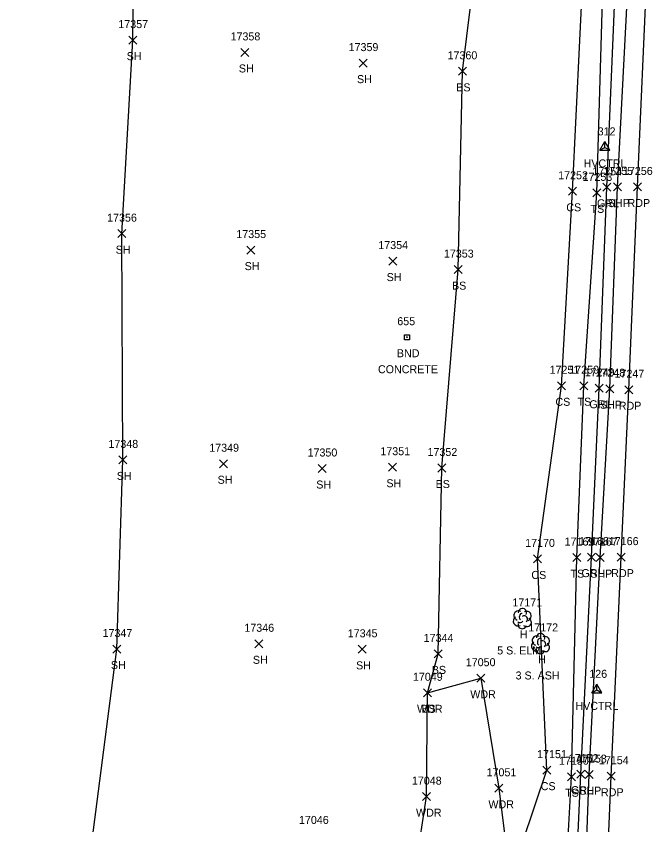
# Model space of a CAD drawing. Extents: x 1439173 to 1457902, y 641926 to 659889.
# Drawn here: x 1445540.1 to 1445698.4, y 657012.1 to 657214.1 of the extents above; entities that cross this region are included whole.
import ezdxf

# ---------------------------------------------------------------- set-up
doc = ezdxf.new("R2010")
doc.units = 0
for name, color, linetype in [('C_A', 7, 'Continuous'), ('C_I', 7, 'Continuous'), ('CPSM', 7, 'Continuous'), ('L_A', 7, 'Continuous'), ('L_C', 7, 'Continuous'), ('L_I', 7, 'Continuous'), ('L_TIC', 7, 'Continuous'), ('LAWA', 7, 'Continuous'), ('LELB', 7, 'Continuous'), ('Level 18', 7, 'Continuous'), ('LSOGP', 7, 'Continuous'), ('LTD', 7, 'Continuous'), ('M_A', 7, 'Continuous'), ('M_C', 7, 'Continuous'), ('M_I', 7, 'Continuous'), ('P_A', 7, 'Continuous'), ('P_I', 7, 'Continuous'), ('P_TIC', 7, 'Continuous'), ('PET', 7, 'Continuous'), ('PSP', 7, 'Continuous'), ('R_A', 7, 'Continuous'), ('R_I', 7, 'Continuous'), ('R_TIC', 7, 'Continuous'), ('RGR', 7, 'Continuous')]:
    doc.layers.add(name, color=color, linetype=linetype)

msp = doc.modelspace()

# ---------------------------------------------------------------- linework, layer by layer
at = {"layer": 'CPSM'}
for p, q in [((1445685.89, 657180.58), (1445687.14, 657182.75)), ((1445688.39, 657180.58), (1445687.14, 657182.75)), ((1445687.14, 657181.3), (1445687.14, 657182.75)), ((1445685.89, 657180.58), (1445687.14, 657181.3)), ((1445685.89, 657180.58), (1445688.39, 657180.58)), ((1445687.14, 657181.3), (1445687.14, 657181.3)), ((1445687.14, 657181.3), (1445688.39, 657180.58)), ((1445683.85, 657045.12), (1445685.1, 657047.28)), ((1445686.35, 657045.12), (1445685.1, 657047.28)), ((1445685.1, 657045.84), (1445685.1, 657047.28)), ((1445683.85, 657045.12), (1445685.1, 657045.84)), ((1445683.85, 657045.12), (1445686.35, 657045.12)), ((1445685.1, 657045.84), (1445685.1, 657045.84)), ((1445685.1, 657045.84), (1445686.35, 657045.12))]:
    msp.add_line(p, q, dxfattribs=at)
at = {"layer": 'L_TIC'}
for points in [[(1445568.17, 657207.09), (1445570.17, 657209.09)], [(1445570.17, 657207.09), (1445568.17, 657209.09)], [(1445596.21, 657204.02), (1445598.21, 657206.02)], [(1445598.21, 657204.02), (1445596.21, 657206.02)], [(1445625.72, 657201.35), (1445627.72, 657203.35)], [(1445627.72, 657201.35), (1445625.72, 657203.35)], [(1445650.57, 657199.3), (1445652.57, 657201.3)], [(1445652.57, 657199.3), (1445650.57, 657201.3)], [(1445678.07, 657169.34), (1445680.07, 657171.34)], [(1445680.07, 657169.34), (1445678.07, 657171.34)], [(1445684.16, 657168.95), (1445686.16, 657170.95)], [(1445686.16, 657168.95), (1445684.16, 657170.95)], [(1445565.43, 657158.76), (1445567.43, 657160.76)], [(1445567.43, 657158.76), (1445565.43, 657160.76)], [(1445597.65, 657154.66), (1445599.65, 657156.66)], [(1445599.65, 657154.66), (1445597.65, 657156.66)], [(1445633.13, 657151.91), (1445635.13, 657153.91)], [(1445635.13, 657151.91), (1445633.13, 657153.91)], [(1445649.52, 657149.78), (1445651.52, 657151.78)], [(1445651.52, 657149.78), (1445649.52, 657151.78)], [(1445675.35, 657120.77), (1445677.35, 657122.77)], [(1445677.35, 657120.77), (1445675.35, 657122.77)], [(1445680.92, 657120.79), (1445682.92, 657122.79)], [(1445682.92, 657120.79), (1445680.92, 657122.79)], [(1445565.7, 657102.26), (1445567.7, 657104.26)], [(1445567.7, 657102.26), (1445565.7, 657104.26)], [(1445590.89, 657101.3), (1445592.89, 657103.3)], [(1445592.89, 657101.3), (1445590.89, 657103.3)], [(1445615.54, 657100.11), (1445617.54, 657102.11)], [(1445617.54, 657100.11), (1445615.54, 657102.11)], [(1445633.08, 657100.43), (1445635.08, 657102.43)], [(1445635.08, 657100.43), (1445633.08, 657102.43)], [(1445645.42, 657100.24), (1445647.42, 657102.24)], [(1445647.42, 657100.24), (1445645.42, 657102.24)], [(1445669.34, 657077.53), (1445671.34, 657079.53)], [(1445671.34, 657077.53), (1445669.34, 657079.53)], [(1445679.16, 657077.86), (1445681.16, 657079.86)], [(1445681.16, 657077.86), (1445679.16, 657079.86)], [(1445599.71, 657056.34), (1445601.71, 657058.34)], [(1445601.71, 657056.34), (1445599.71, 657058.34)], [(1445564.23, 657055.03), (1445566.23, 657057.03)], [(1445566.23, 657055.03), (1445564.23, 657057.03)], [(1445625.49, 657054.96), (1445627.49, 657056.96)], [(1445627.49, 657054.96), (1445625.49, 657056.96)], [(1445644.46, 657053.82), (1445646.46, 657055.82)], [(1445646.46, 657053.82), (1445644.46, 657055.82)], [(1445655.15, 657047.74), (1445657.15, 657049.74)], [(1445657.15, 657047.74), (1445655.15, 657049.74)], [(1445641.86, 657044.1), (1445643.86, 657046.1)], [(1445643.86, 657044.1), (1445641.86, 657046.1)], [(1445641.86, 657044.1), (1445643.86, 657046.1)], [(1445643.86, 657044.1), (1445641.86, 657046.1)], [(1445671.68, 657024.79), (1445673.68, 657026.79)], [(1445673.68, 657024.79), (1445671.68, 657026.79)], [(1445677.8, 657023.14), (1445679.8, 657025.14)], [(1445679.8, 657023.14), (1445677.8, 657025.14)], [(1445659.69, 657020.25), (1445661.69, 657022.25)], [(1445661.69, 657020.25), (1445659.69, 657022.25)], [(1445641.6, 657018.17), (1445643.6, 657020.17)], [(1445643.6, 657018.17), (1445641.6, 657020.17)]]:
    msp.add_lwpolyline(points, dxfattribs=at)
at = {"layer": 'LAWA'}
msp.add_lwpolyline([(1445549.16, 656787.26), (1445560.04, 656817.25), (1445574.33, 656847.17), (1445590.75, 656887.9), (1445610.37, 656928.86), (1445624.48, 656951.14), (1445631.57, 656962.68), (1445637.38, 656985.27), (1445642.6, 657019.17), (1445642.86, 657045.1), (1445656.15, 657048.74), (1445660.69, 657021.25), (1445663.48, 656998.56), (1445666.41, 656975.45), (1445667.34, 656945.06), (1445667.07, 656913.63), (1445665.91, 656873.01), (1445660.77, 656837.45), (1445662.23, 656800.08), (1445660.26, 656770.47)], dxfattribs=at)
at = {"layer": 'LELB'}
for points in [[(1445642.86, 657045.1), (1445645.46, 657054.82), (1445646.42, 657101.24), (1445650.52, 657150.78), (1445651.57, 657200.3), (1445656.96, 657244.14), (1445659.96, 657284.83), (1445664.25, 657325.13), (1445668.18, 657376.91), (1445667.75, 657425.73), (1445669.11, 657470.99), (1445668.71, 657486.99), (1445668.03, 657506.19), (1445662.98, 657533.03), (1445649.94, 657558.05), (1445636.7, 657573.04)], [(1445650.23, 656711.75), (1445647.66, 656736.62), (1445649.73, 656770.68), (1445651.41, 656806), (1445649.65, 656830.02), (1445646.21, 656859.33), (1445649.74, 656920.32), (1445654.78, 656941), (1445654.22, 656956.3), (1445663.48, 656998.56), (1445672.68, 657025.79), (1445670.34, 657078.53), (1445676.35, 657121.77), (1445679.07, 657170.34), (1445681.77, 657226.91), (1445684.63, 657279.22), (1445685.42, 657325.77), (1445684.38, 657371.66), (1445688.17, 657412.44), (1445687.41, 657443.56)], [(1445669.08, 656788.22), (1445670.63, 656835.19), (1445672.76, 656885.93), (1445674.43, 656944.03), (1445676.19, 656977.63), (1445678.8, 657024.14), (1445680.16, 657078.86), (1445681.92, 657121.79), (1445685.16, 657169.95), (1445686.84, 657226.5), (1445689.82, 657278.84), (1445690.63, 657325.19), (1445692.61, 657371.23), (1445694.53, 657411.5), (1445694.73, 657442.59)]]:
    msp.add_lwpolyline(points, dxfattribs=at)
at = {"layer": 'Level 18'}
msp.add_lwpolyline([(1445637.07, 657134.52), (1445638.32, 657134.52), (1445638.32, 657133.27), (1445637.07, 657133.27)], close=True, dxfattribs=at)
msp.add_circle((1445637.69, 657133.9), 0.0833, dxfattribs=at)
at = {"layer": 'LSOGP'}
msp.add_lwpolyline([(1445549.16, 656787.26), (1445555.68, 656856.68), (1445560.45, 656893.82), (1445551.97, 656937.02), (1445540.05, 656978.22), (1445558.04, 657000.54), (1445565.23, 657056.03), (1445566.69, 657103.26), (1445566.42, 657159.75), (1445569.17, 657208.09), (1445569.74, 657248.86), (1445569.16, 657298.43), (1445580.1, 657325.58), (1445578.48, 657375.66), (1445581.22, 657434.26)], dxfattribs=at)
at = {"layer": 'LTD'}
for p, q in [((1445666.5, 657063.68), (1445666.5, 657063.68)), ((1445666.5, 657063.68), (1445666.5, 657063.68)), ((1445671.04, 657057.43), (1445671.04, 657057.43)), ((1445671.04, 657057.43), (1445671.04, 657057.43))]:
    msp.add_line(p, q, dxfattribs=at)
for centre in [(1445666.54, 657065.11), (1445671.09, 657058.86)]:
    msp.add_arc(centre, 1.05, 335.5272, 180.9563, dxfattribs=at)
for centre, major_axis, ratio, start_param, end_param in [((1445665.7, 657064.35), (1.21, -0.51), 0.895232, 1.570796, 4.712389), ((1445666.29, 657064.14), (-0.208, -0.792), 0.645439, 3.141593, 6.283185), ((1445667, 657063.51), (-0.5, 0.667), 0.989748, 3.141593, 6.283185), ((1445667.54, 657064.26), (-1.14, -0.48), 0.949671, 1.570796, 4.712389), ((1445665.41, 657062.97), (0.58, -1.04), 0.959034, 3.141593, 6.283185), ((1445666.5, 657062.18), (0.26, 1.06), 0.942809, 1.570796, 4.712389), ((1445666.04, 657062.93), (-0.625, -0.083), 0.423636, 0, 3.141593), ((1445667.5, 657062.85), (-1.09, 0.79), 0.841452, 1.570796, 4.712389), ((1445670.25, 657058.09), (1.21, -0.51), 0.895232, 1.570796, 4.712389), ((1445670.83, 657057.89), (-0.208, -0.792), 0.645439, 3.141593, 6.283185), ((1445671.54, 657057.26), (-0.5, 0.667), 0.989748, 3.141593, 6.283185), ((1445672.08, 657058.01), (-1.14, -0.48), 0.949671, 1.570796, 4.712389), ((1445669.96, 657056.72), (0.58, -1.04), 0.959034, 3.141593, 6.283185), ((1445671.04, 657055.93), (0.26, 1.06), 0.942809, 1.570796, 4.712389), ((1445670.58, 657056.68), (-0.625, -0.083), 0.423636, 0, 3.141593), ((1445672.04, 657056.59), (-1.09, 0.79), 0.841452, 1.570796, 4.712389)]:
    msp.add_ellipse(centre, major_axis=major_axis, ratio=ratio, start_param=start_param, end_param=end_param, dxfattribs=at)
at = {"layer": 'P_TIC'}
for points in [[(1445689.34, 657170.43), (1445691.34, 657172.43)], [(1445691.34, 657170.43), (1445689.34, 657172.43)], [(1445694.32, 657170.42), (1445696.32, 657172.42)], [(1445696.32, 657170.42), (1445694.32, 657172.42)], [(1445687.38, 657120.04), (1445689.38, 657122.04)], [(1445689.38, 657120.04), (1445687.38, 657122.04)], [(1445692.14, 657119.79), (1445694.14, 657121.79)], [(1445694.14, 657119.79), (1445692.14, 657121.79)], [(1445684.97, 657077.85), (1445686.97, 657079.85)], [(1445686.97, 657077.85), (1445684.97, 657079.85)], [(1445690.25, 657077.98), (1445692.25, 657079.98)], [(1445692.25, 657077.98), (1445690.25, 657079.98)], [(1445682.2, 657023.66), (1445684.2, 657025.66)], [(1445684.2, 657023.66), (1445682.2, 657025.66)], [(1445687.69, 657023.27), (1445689.69, 657025.27)], [(1445689.69, 657023.27), (1445687.69, 657025.27)]]:
    msp.add_lwpolyline(points, dxfattribs=at)
at = {"layer": 'PET'}
msp.add_lwpolyline([(1445674.06, 656787.97), (1445676.13, 656836.05), (1445678.45, 656885.33), (1445680.21, 656944.21), (1445684.77, 656943.57), (1445686.72, 656976.7), (1445688.69, 657024.27), (1445691.25, 657078.98), (1445693.14, 657120.79), (1445695.32, 657171.42), (1445697.69, 657225.98), (1445700.13, 657278.72), (1445702.21, 657325.19), (1445703.68, 657371.46), (1445705.22, 657409.94), (1445706.05, 657442.81)], dxfattribs=at)
at = {"layer": 'PSP'}
msp.add_lwpolyline([(1445680.21, 656944.21), (1445681.46, 656976.96), (1445683.2, 657024.66), (1445685.97, 657078.85), (1445688.38, 657121.04), (1445690.34, 657171.43), (1445693.15, 657225.87), (1445694.74, 657279.06), (1445697.68, 657325.54), (1445699.13, 657371.56), (1445700.44, 657410.56), (1445701.14, 657442.77)], dxfattribs=at)
at = {"layer": 'R_TIC'}
for points in [[(1445686.63, 657170.34), (1445688.63, 657172.34)], [(1445688.63, 657170.34), (1445686.63, 657172.34)], [(1445684.73, 657120.16), (1445686.73, 657122.16)], [(1445686.73, 657120.16), (1445684.73, 657122.16)], [(1445682.77, 657077.99), (1445684.77, 657079.99)], [(1445684.77, 657077.99), (1445682.77, 657079.99)], [(1445680.14, 657023.78), (1445682.14, 657025.78)], [(1445682.14, 657023.78), (1445680.14, 657025.78)]]:
    msp.add_lwpolyline(points, dxfattribs=at)
at = {"layer": 'RGR'}
msp.add_lwpolyline([(1445671.83, 656788.08), (1445673.76, 656836.39), (1445675.74, 656885.75), (1445677.37, 656944.26), (1445679, 656977.26), (1445681.14, 657024.78), (1445683.77, 657078.99), (1445685.73, 657121.16), (1445687.63, 657171.34), (1445690, 657226.47), (1445692.06, 657279.07), (1445694.07, 657325.42), (1445695.84, 657371.69), (1445697.57, 657411.07), (1445697.86, 657442.22)], dxfattribs=at)

# ---------------------------------------------------------------- texts
at = {"layer": 'C_A'}
for p in [(1445681.84, 657176.3), (1445679.8, 657040.84)]:
    msp.add_text('HVCTRL', height=2, dxfattribs=at).set_placement(p)
at = {"layer": 'C_I'}
for s, p in [('312', (1445685.35, 657184.3)), ('126', (1445683.25, 657048.84))]:
    msp.add_text(s, height=2, dxfattribs=at).set_placement(p)
at = {"layer": 'L_A'}
for s, p in [('SH', (1445567.66, 657203.09)), ('SH', (1445595.7, 657200.02)), ('SH', (1445625.21, 657197.35)), ('BS', (1445650.01, 657195.3)), ('CS', (1445677.51, 657165.34)), ('TS', (1445683.57, 657164.95)), ('SH', (1445564.91, 657154.76)), ('SH', (1445597.14, 657150.66)), ('SH', (1445632.62, 657147.91)), ('BS', (1445648.96, 657145.78)), ('CS', (1445674.8, 657116.77)), ('TS', (1445680.33, 657116.79)), ('SH', (1445565.19, 657098.26)), ('SH', (1445590.38, 657097.3)), ('SH', (1445615.03, 657096.11)), ('SH', (1445632.56, 657096.43)), ('BS', (1445644.86, 657096.24)), ('CS', (1445668.78, 657073.53)), ('TS', (1445678.57, 657073.86)), ('H', (1445665.93, 657058.68)), ('SH', (1445599.2, 657052.34)), ('H', (1445670.47, 657052.43)), ('SH', (1445563.72, 657051.03)), ('SH', (1445624.98, 657050.96)), ('BS', (1445643.9, 657049.82)), ('WDR', (1445653.51, 657043.74)), ('WDR', (1445640.22, 657040.1)), ('BS', (1445641.3, 657040.1)), ('CS', (1445671.12, 657020.79)), ('TS', (1445677.21, 657019.14)), ('WDR', (1445658.05, 657016.25)), ('WDR', (1445639.96, 657014.17))]:
    msp.add_text(s, height=2, dxfattribs=at).set_placement(p)
at = {"layer": 'L_C'}
for s, p in [('5 S. ELM', (1445660.24, 657054.68)), ('3 S. ASH', (1445664.84, 657048.43))]:
    msp.add_text(s, height=2, dxfattribs=at).set_placement(p)
at = {"layer": 'L_I'}
for s, p in [('17357', (1445565.58, 657211.09)), ('17358', (1445593.62, 657208.02)), ('17359', (1445623.12, 657205.35)), ('17360', (1445647.84, 657203.3)), ('17252', (1445675.48, 657173.34)), ('17253', (1445681.57, 657172.95)), ('17356', (1445562.78, 657162.76)), ('17355', (1445595.06, 657158.66)), ('17354', (1445630.54, 657155.91)), ('17353', (1445646.93, 657153.78)), ('17251', (1445673.33, 657124.77)), ('17250', (1445678.25, 657124.79)), ('17348', (1445563.11, 657106.26)), ('17349', (1445588.3, 657105.3)), ('17350', (1445612.86, 657104.11)), ('17351', (1445631.05, 657104.43)), ('17352', (1445642.83, 657104.24)), ('17170', (1445667.23, 657081.53)), ('17169', (1445677.08, 657081.86)), ('17171', (1445664.04, 657066.68)), ('17346', (1445597.07, 657060.34)), ('17172', (1445668.02, 657060.43)), ('17347', (1445561.64, 657059.03)), ('17345', (1445622.9, 657058.96)), ('17344', (1445641.87, 657057.82)), ('17050', (1445652.39, 657051.74)), ('17049', (1445639.19, 657048.1)), ('17049', (1445639.19, 657048.1)), ('17151', (1445670.22, 657028.79)), ('17150', (1445675.69, 657027.14)), ('17051', (1445657.59, 657024.25)), ('17048', (1445638.93, 657022.17)), ('17046', (1445610.72, 657012.35))]:
    msp.add_text(s, height=2, dxfattribs=at).set_placement(p)
at = {"layer": 'M_A'}
msp.add_text('BND', height=2, dxfattribs=at).set_placement((1445635.18, 657128.9))
at = {"layer": 'M_C'}
msp.add_text('CONCRETE', height=2, dxfattribs=at).set_placement((1445630.45, 657124.9))
at = {"layer": 'M_I'}
msp.add_text('655', height=2, dxfattribs=at).set_placement((1445635.28, 657136.9))
at = {"layer": 'P_A'}
for s, p in [('SHP', (1445687.87, 657166.43)), ('RDP', (1445692.81, 657166.42)), ('SHP', (1445685.92, 657116.04)), ('RDP', (1445690.63, 657115.79)), ('SHP', (1445683.51, 657073.85)), ('RDP', (1445688.74, 657073.98)), ('SHP', (1445680.74, 657019.66)), ('RDP', (1445686.17, 657019.27))]:
    msp.add_text(s, height=2, dxfattribs=at).set_placement(p)
at = {"layer": 'P_I'}
for s, p in [('17255', (1445686.75, 657174.43)), ('17256', (1445691.67, 657174.42)), ('17248', (1445684.79, 657124.04)), ('17247', (1445689.55, 657123.79)), ('17167', (1445682.9, 657081.85)), ('17166', (1445688.13, 657081.98)), ('17153', (1445680.18, 657027.66)), ('17154', (1445685.66, 657027.27))]:
    msp.add_text(s, height=2, dxfattribs=at).set_placement(p)
at = {"layer": 'R_A'}
for p in [(1445685.18, 657166.34), (1445683.27, 657116.16), (1445681.31, 657073.99), (1445678.68, 657019.78)]:
    msp.add_text('GRL', height=2, dxfattribs=at).set_placement(p)
at = {"layer": 'R_I'}
for s, p in [('17254', (1445684.04, 657174.34)), ('17249', (1445682.13, 657124.16)), ('17168', (1445680.7, 657081.99)), ('17152', (1445678.12, 657027.78))]:
    msp.add_text(s, height=2, dxfattribs=at).set_placement(p)

doc.saveas('drawing.dxf')
